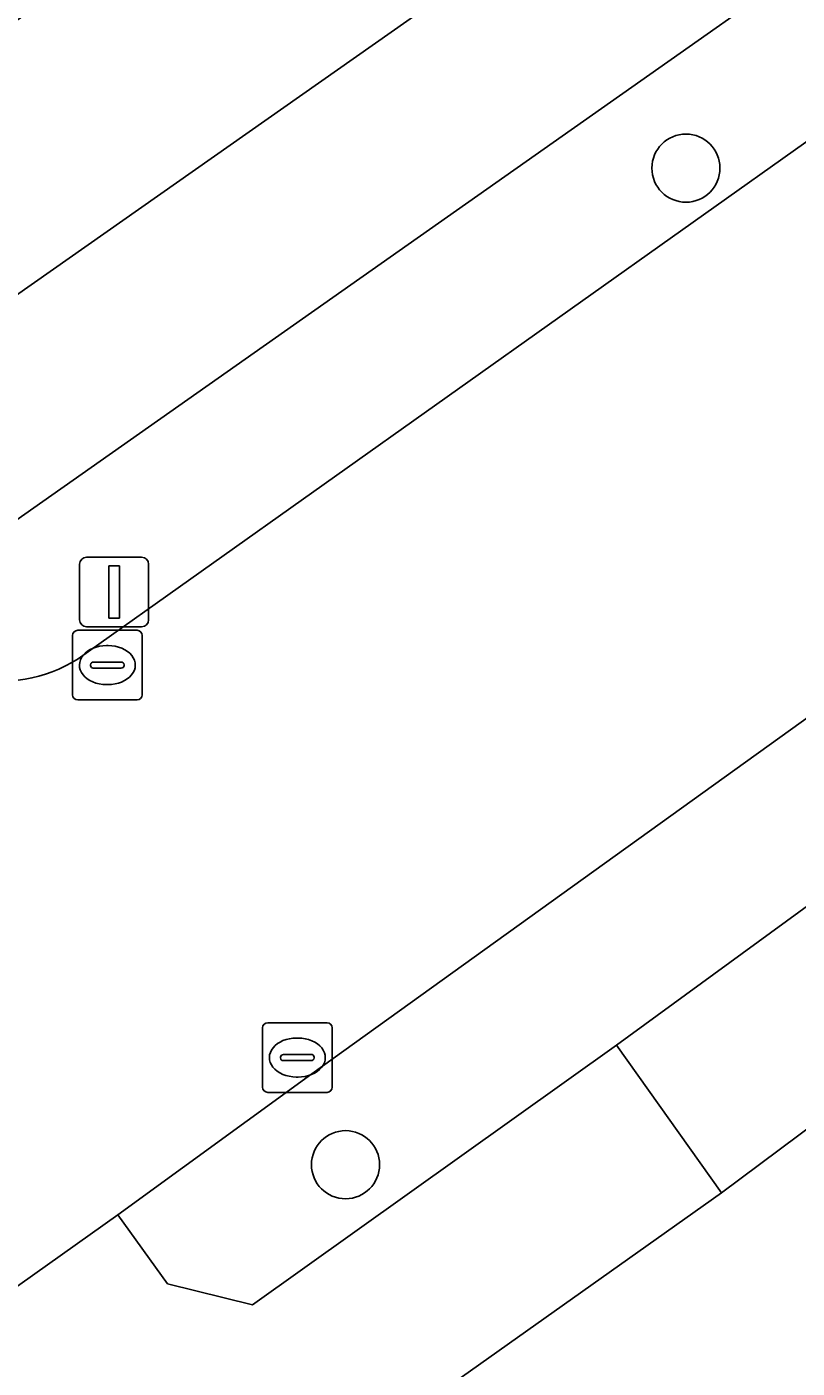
# Model space of a CAD drawing. Extents: x 156141 to 158132, y 385651 to 388333.
# Drawn here: x 157115.77 to 157126.83, y 387381.47 to 387400.74 of the extents above; entities that cross this region are included whole.
import ezdxf

# ---------------------------------------------------------------- set-up
doc = ezdxf.new("R2010")
doc.units = 0
for name, color, linetype in [('IMGEO_Berm_groen', 7, 'Continuous'), ('IMGEO_Boom', 7, 'Continuous'), ('IMGEO_Fietspad_gesloten', 7, 'Continuous'), ('IMGEO_Fietspad_open', 7, 'Continuous'), ('IMGEO_Kolk', 7, 'Continuous'), ('IMGEO_Lichtmast', 7, 'Continuous'), ('IMGEO_Rijbaan_lokaal_gesloten', 7, 'Continuous')]:
    doc.layers.add(name, color=color, linetype=linetype)

msp = doc.modelspace()

# ---------------------------------------------------------------- linework, layer by layer
at = {"layer": 'IMGEO_Berm_groen'}
msp.add_lwpolyline([(157137.912, 387412.533), (157148.821, 387420.011), (157174.885, 387437.202), (157173.099, 387439.906), (157140.228, 387417.558), (157109.727, 387396.821), (157104.61, 387404.362), (157081.998, 387438.485), (157056.661, 387472.844), (157055.53, 387474.398), (157049.642, 387482.487), (157044.774, 387489.292), (157043.363, 387491.315), (157042.763, 387487.53), (157046.016, 387483.012), (157049.525, 387482.395), (157055.583, 387473.982), (157055.035, 387470.606), (157079.914, 387436.105), (157099.33, 387407.576), (157109.517, 387392.577), (157111.214, 387393.791), (157111.412, 387393.93), (157112.026, 387394.361)], close=True, dxfattribs=at)
for points in [[(157146.436, 387412.609), (157145.187, 387414.455), (157113.657, 387392.275)], [(157116.51, 387391.661), (157128.872, 387400.439)], [(157141.113, 387397.712), (157137.554, 387398.385), (157135.103, 387396.644), (157132.657, 387394.897), (157119.864, 387385.702), (157117.079, 387383.674), (157117.793, 387382.686), (157119.011, 387382.386), (157124.239, 387386.111), (157129.298, 387389.802)], [(157130.752, 387387.725), (157125.747, 387383.99), (157113.203, 387375.099), (157109.843, 387372.677), (157113.082, 387367.853), (157146.086, 387390.271)]]:
    msp.add_lwpolyline(points, dxfattribs=at)
msp.add_arc((157115.396, 387393.422), 2.083, 213.3951, 302.3139, dxfattribs=at)
at = {"layer": 'IMGEO_Boom'}
for centre in [(157125.237, 387398.708), (157120.349, 387384.396)]:
    msp.add_circle(centre, 0.489, dxfattribs=at)
at = {"layer": 'IMGEO_Fietspad_gesloten'}
msp.add_lwpolyline([(157176.297, 387435.062), (157174.885, 387437.202), (157148.821, 387420.011), (157137.912, 387412.533), (157112.026, 387394.361), (157113.657, 387392.275), (157145.187, 387414.455), (157146.708, 387415.502)], close=True, dxfattribs=at)
msp.add_lwpolyline([(157129.298, 387389.802), (157124.239, 387386.111), (157125.747, 387383.99), (157130.752, 387387.725)], dxfattribs=at)
at = {"layer": 'IMGEO_Fietspad_open'}
msp.add_lwpolyline([(157114.658, 387381.956), (157115.517, 387380.643), (157114.734, 387379.18), (157111.745, 387377.147), (157113.203, 387375.099), (157125.747, 387383.99), (157124.239, 387386.111), (157119.011, 387382.386), (157117.793, 387382.686), (157117.079, 387383.674)], close=True, dxfattribs=at)
at = {"layer": 'IMGEO_Kolk'}
for p, q in [((157116.428, 387391.145), (157116.428, 387391.997)), ((157116.503, 387392.071), (157117.355, 387392.071)), ((157117.429, 387391.997), (157117.429, 387391.145)), ((157116.916, 387391.851), (157116.941, 387391.851)), ((157116.73, 387391.614), (157117.128, 387391.614)), ((157116.687, 387391.565), (157116.687, 387391.577)), ((157117.125, 387391.528), (157116.727, 387391.528)), ((157117.171, 387391.577), (157117.171, 387391.565)), ((157116.939, 387391.291), (157116.914, 387391.291)), ((157117.355, 387391.071), (157116.503, 387391.071)), ((157119.231, 387386.435), (157120.083, 387386.435)), ((157119.156, 387385.509), (157119.156, 387386.361)), ((157119.644, 387386.215), (157119.669, 387386.215)), ((157120.157, 387386.361), (157120.157, 387385.509)), ((157119.415, 387385.929), (157119.415, 387385.941)), ((157119.853, 387385.892), (157119.455, 387385.892)), ((157119.458, 387385.978), (157119.856, 387385.978)), ((157119.899, 387385.941), (157119.899, 387385.929)), ((157119.667, 387385.655), (157119.642, 387385.655)), ((157120.083, 387385.435), (157119.231, 387385.435))]:
    msp.add_line(p, q, dxfattribs=at)
for points in [[(157116.428, 387391.145), (157116.428, 387391.997)], [(157116.503, 387392.071), (157117.355, 387392.071)], [(157117.429, 387391.997), (157117.429, 387391.145)], [(157117.355, 387391.071), (157116.503, 387391.071)], [(157119.231, 387386.435), (157120.083, 387386.435)], [(157119.156, 387385.509), (157119.156, 387386.361)], [(157120.157, 387386.361), (157120.157, 387385.509)], [(157120.083, 387385.435), (157119.231, 387385.435)]]:
    msp.add_lwpolyline(points, dxfattribs=at)
for centre, radius, start, end in [((157116.505, 387391.995), 0.0765, 91.552, 178.448), ((157116.505, 387391.995), 0.0765, 91.552, 178.448), ((157117.353, 387391.995), 0.0765, 1.552, 88.448), ((157117.353, 387391.995), 0.0765, 1.552, 88.448), ((157116.727, 387391.574), 0.0403, 85.8775, 175.7526), ((157117.132, 387391.576), 0.0386, 1.7309, 96.639), ((157116.724, 387391.564), 0.0366, 178.938, 274.7102), ((157117.128, 387391.571), 0.043, 264.8664, 352.4533), ((157116.505, 387391.147), 0.0765, 181.552, 268.448), ((157116.505, 387391.147), 0.0765, 181.552, 268.448), ((157117.353, 387391.147), 0.0765, 271.552, 358.448), ((157117.353, 387391.147), 0.0765, 271.552, 358.448), ((157119.233, 387386.359), 0.0765, 91.552, 178.448), ((157119.233, 387386.359), 0.0765, 91.552, 178.448), ((157120.081, 387386.359), 0.0765, 1.552, 88.448), ((157120.081, 387386.359), 0.0765, 1.552, 88.448), ((157119.455, 387385.938), 0.0403, 85.8775, 175.7526), ((157119.452, 387385.928), 0.0366, 178.938, 274.7102), ((157119.856, 387385.935), 0.043, 264.8664, 352.4533), ((157119.86, 387385.94), 0.0386, 1.7309, 96.639), ((157119.233, 387385.511), 0.0765, 181.552, 268.448), ((157119.233, 387385.511), 0.0765, 181.552, 268.448), ((157120.081, 387385.511), 0.0765, 271.552, 358.448), ((157120.081, 387385.511), 0.0765, 271.552, 358.448)]:
    msp.add_arc(centre, radius, start, end, dxfattribs=at)
for centre, major_axis, ratio, start_param, end_param in [((157116.915, 387391.571), (-0.387, 0.002), 0.722429, 4.712389, 7.853982), ((157116.94, 387391.571), (-0.39, 0.002), 0.717154, 1.570796, 4.712389), ((157119.643, 387385.935), (-0.387, 0.002), 0.722429, 4.712389, 7.853982), ((157119.668, 387385.935), (-0.39, 0.002), 0.717154, 1.570796, 4.712389)]:
    msp.add_ellipse(centre, major_axis=major_axis, ratio=ratio, start_param=start_param, end_param=end_param, dxfattribs=at)
at = {"layer": 'IMGEO_Lichtmast'}
for p, q in [((157116.531, 387392.221), (157116.531, 387393.021)), ((157116.531, 387393.021), (157116.531, 387392.221)), ((157116.631, 387393.121), (157117.421, 387393.121)), ((157117.421, 387393.121), (157116.631, 387393.121)), ((157117.521, 387393.021), (157117.521, 387392.221)), ((157117.521, 387392.221), (157117.521, 387393.021)), ((157117.421, 387392.121), (157116.631, 387392.121)), ((157116.631, 387392.121), (157117.421, 387392.121))]:
    msp.add_line(p, q, dxfattribs=at)
msp.add_lwpolyline([(157116.951, 387392.996), (157117.101, 387392.996), (157117.101, 387392.246), (157116.951, 387392.246), (157116.951, 387392.996)], dxfattribs=at)
for centre, start, end in [((157116.631, 387393.021), 90, 180), ((157116.631, 387393.021), 90, 180), ((157117.421, 387393.021), 0, 90), ((157117.421, 387393.021), 360, 90), ((157116.631, 387392.221), 180, 270), ((157116.631, 387392.221), 180, 270), ((157117.421, 387392.221), 270, 0), ((157117.421, 387392.221), 270, 0)]:
    msp.add_arc(centre, 0.1, start, end, dxfattribs=at)
at = {"layer": 'IMGEO_Rijbaan_lokaal_gesloten'}
for points in [[(157128.872, 387400.439), (157116.51, 387391.661)], [(157117.079, 387383.674), (157119.864, 387385.702), (157132.657, 387394.897), (157135.103, 387396.644), (157137.554, 387398.385)], [(156997.716, 387297.744), (157000, 387299.435), (157009.141, 387306.102), (157018.817, 387313.137), (157020.003, 387313.999), (157023.696, 387316.598), (157026.999, 387319.014), (157029.491, 387320.818), (157030.634, 387321.643), (157042.82, 387330.438), (157056.142, 387340.052), (157079.01, 387356.503), (157094.685, 387367.728), (157108.173, 387377.337), (157114.658, 387381.956), (157117.079, 387383.674)]]:
    msp.add_lwpolyline(points, dxfattribs=at)
msp.add_arc((157115.396, 387393.422), 2.083, 213.3951, 302.3139, dxfattribs=at)

doc.saveas('drawing.dxf')
